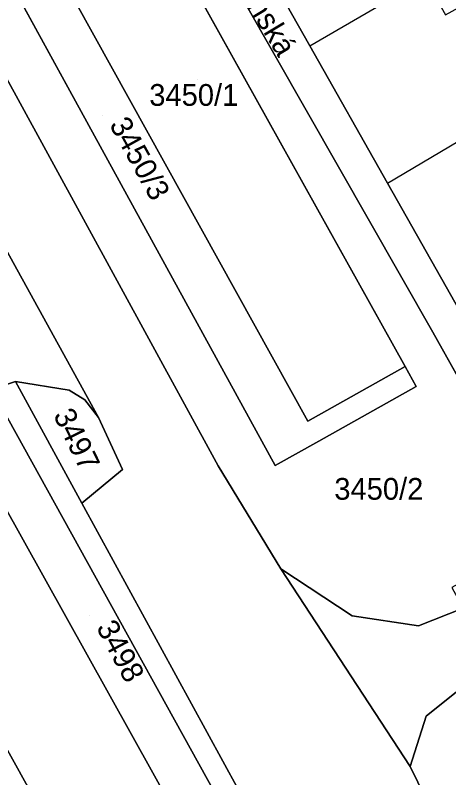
# Model space of a CAD drawing. Extents: x -262715 to -259381, y -1237238 to -1231182.
# Drawn here: x -261511.3 to -261471.4, y -1235520.8 to -1235450.7 of the extents above; entities that cross this region are included whole.
import ezdxf

# ---------------------------------------------------------------- set-up
doc = ezdxf.new("R2010")
doc.units = 0
for name, color, linetype in [('body_kn', 7, 'Continuous'), ('kladpar_druhypozemkov', 7, 'Continuous'), ('kladpar_hranice', 7, 'Continuous'), ('kladpar_parcelnecisla', 7, 'Continuous'), ('kladpar_plochy', 7, 'Continuous'), ('popisy', 7, 'Continuous'), ('zappar_hrandruhpozemk', 7, 'Continuous')]:
    doc.layers.add(name, color=color, linetype=linetype)

msp = doc.modelspace()

# ---------------------------------------------------------------- linework, layer by layer
at = {"layer": 'body_kn'}
for p, q in [((-261484.21, -1235453.54), (-261484.21, -1235453.54)), ((-261484.21, -1235453.54), (-261484.21, -1235453.54)), ((-261511.21, -1235458.13), (-261511.21, -1235458.13)), ((-261477.08, -1235466.16), (-261477.08, -1235466.16)), ((-261477.08, -1235466.16), (-261477.08, -1235466.16)), ((-261472.92, -1235479.85), (-261472.92, -1235479.85)), ((-261475.45, -1235483.01), (-261475.45, -1235483.01)), ((-261511.26, -1235484.38), (-261511.26, -1235484.38)), ((-261511.26, -1235484.38), (-261511.26, -1235484.38)), ((-261506.32, -1235485.18), (-261506.32, -1235485.18)), ((-261474.43, -1235484.85), (-261474.43, -1235484.85)), ((-261474.43, -1235484.85), (-261474.43, -1235484.85)), ((-261504.9, -1235486.07), (-261504.9, -1235486.07)), ((-261503.65, -1235487.68), (-261503.65, -1235487.68)), ((-261484.4, -1235488.02), (-261484.4, -1235488.02)), ((-261483.38, -1235489.86), (-261483.38, -1235489.86)), ((-261492.65, -1235492.14), (-261492.65, -1235492.14)), ((-261487.41, -1235492.11), (-261487.41, -1235492.11)), ((-261501.43, -1235492.47), (-261501.43, -1235492.47)), ((-261501.43, -1235492.47), (-261501.43, -1235492.47)), ((-261505.16, -1235495.58), (-261505.16, -1235495.58)), ((-261486.88, -1235501.6), (-261486.88, -1235501.6)), ((-261480.34, -1235505.93), (-261480.34, -1235505.93)), ((-261474.22, -1235506.84), (-261474.22, -1235506.84)), ((-261473.53, -1235515.14), (-261473.53, -1235515.14)), ((-261475.01, -1235519.76), (-261475.01, -1235519.76))]:
    msp.add_line(p, q, dxfattribs=at)
at = {"layer": 'kladpar_druhypozemkov'}
for p, q in [((-261494.55, -1235456.62), (-261494.55, -1235456.62)), ((-261503.27, -1235459.95), (-261503.27, -1235459.95)), ((-261504.27, -1235489.98), (-261504.27, -1235489.98)), ((-261476.65, -1235493.07), (-261476.65, -1235493.07)), ((-261504.44, -1235505.93), (-261504.44, -1235505.93))]:
    msp.add_line(p, q, dxfattribs=at)
at = {"layer": 'kladpar_hranice'}
for points in [[(-261589.5, -1235316.23), (-261558.55, -1235373.38), (-261545.48, -1235395.38), (-261529.32, -1235425.1), (-261511.21, -1235458.13), (-261492.65, -1235492.14), (-261486.88, -1235501.6), (-261475.01, -1235519.76), (-261455.64, -1235559.31), (-261446.9, -1235569.53), (-261445.58, -1235571), (-261434.14, -1235591.59), (-261432.99, -1235593.76), (-261426.79, -1235608.76), (-261415.88, -1235628.94), (-261409.46, -1235640.49), (-261398.54, -1235660.04), (-261395.85, -1235659.66), (-261393.96, -1235659.39), (-261392.37, -1235662.21)], [(-261486.46, -1235529.8), (-261505.16, -1235495.58), (-261501.43, -1235492.47), (-261503.65, -1235487.68), (-261516.2, -1235464.94), (-261528.17, -1235443.02), (-261531.07, -1235437.68), (-261539.42, -1235422.63), (-261549.13, -1235406.3), (-261550.22, -1235403.41), (-261555, -1235406.03), (-261577.6, -1235365.16)], [(-261486.88, -1235501.6), (-261492.65, -1235492.14), (-261511.21, -1235458.13), (-261529.32, -1235425.1), (-261545.48, -1235395.38), (-261546.33, -1235388.62), (-261541.84, -1235383.12), (-261537.57, -1235381.46), (-261535.26, -1235383.1), (-261537.96, -1235386.58), (-261515.21, -1235427.3), (-261505.63, -1235422.16), (-261503.95, -1235424.72), (-261500.9, -1235423.36)], [(-261470.37, -1235478.02), (-261477.08, -1235466.16), (-261484.21, -1235453.54), (-261491.35, -1235440.92), (-261498.98, -1235427.43), (-261497.78, -1235426.75), (-261488.26, -1235421.49)], [(-261500.9, -1235423.36), (-261498.98, -1235427.43), (-261501.9, -1235429.04), (-261472.92, -1235479.85), (-261462.48, -1235498.5), (-261471.16, -1235503.32), (-261470.11, -1235505.2), (-261474.22, -1235506.84), (-261480.34, -1235505.93), (-261486.88, -1235501.6)], [(-261462.48, -1235498.5), (-261472.92, -1235479.85), (-261501.9, -1235429.04), (-261498.98, -1235427.43), (-261491.35, -1235440.92), (-261484.21, -1235453.54), (-261477.08, -1235466.16), (-261470.37, -1235478.02)], [(-261475.45, -1235483.01), (-261505.13, -1235429.7), (-261514.02, -1235434.61), (-261513.92, -1235434.79), (-261517.67, -1235436.89), (-261487.41, -1235492.11), (-261483.38, -1235489.86), (-261474.43, -1235484.85), (-261475.45, -1235483.01)], [(-261505.13, -1235429.7), (-261475.45, -1235483.01), (-261484.4, -1235488.02), (-261513.92, -1235434.79), (-261514.02, -1235434.61), (-261505.13, -1235429.7)], [(-261474.43, -1235484.85), (-261483.38, -1235489.86), (-261487.41, -1235492.11), (-261517.67, -1235436.89), (-261513.92, -1235434.79), (-261484.4, -1235488.02), (-261475.45, -1235483.01), (-261474.43, -1235484.85)], [(-261467.86, -1235597.89), (-261523.57, -1235497.42), (-261524.98, -1235492.33), (-261524.49, -1235489.16), (-261523.67, -1235486.57), (-261522.27, -1235483.97), (-261520.11, -1235481.22), (-261516.47, -1235476.53), (-261515.41, -1235473.33), (-261514.71, -1235472.57), (-261514.71, -1235470.58), (-261516.2, -1235464.94), (-261503.65, -1235487.68), (-261504.9, -1235486.07), (-261506.32, -1235485.18), (-261511.26, -1235484.38), (-261513.48, -1235485.13), (-261515.69, -1235486.68), (-261517.37, -1235489.05), (-261517.78, -1235491.64), (-261516.83, -1235496.06), (-261512.53, -1235495.42), (-261492.77, -1235530.91)], [(-261530.91, -1235471.69), (-261525.23, -1235468.52), (-261523.85, -1235470.91), (-261523.67, -1235473.55), (-261525.79, -1235473.1), (-261526.9, -1235473.61), (-261531.17, -1235480.86), (-261531.67, -1235482.64), (-261531.08, -1235484), (-261523.57, -1235497.42), (-261467.86, -1235597.89)], [(-261511.26, -1235484.38), (-261505.16, -1235495.58), (-261486.46, -1235529.8), (-261464.77, -1235569.24), (-261451.76, -1235592.59), (-261448.98, -1235591.27), (-261446.22, -1235598.57), (-261435.51, -1235617.79), (-261437.2, -1235618.84), (-261425.7, -1235639.75), (-261429.77, -1235642.57), (-261433.26, -1235646.14), (-261434.67, -1235644.77), (-261431.37, -1235641.24), (-261428.33, -1235639.13), (-261438.98, -1235619.69), (-261449.59, -1235600.46), (-261453.44, -1235593.54), (-261466.58, -1235569.82), (-261487.34, -1235532.32), (-261487.97, -1235531.18), (-261489.3, -1235528.78), (-261513.48, -1235485.13), (-261511.26, -1235484.38)], [(-261501.43, -1235492.47), (-261505.16, -1235495.58), (-261511.26, -1235484.38), (-261506.32, -1235485.18), (-261504.9, -1235486.07), (-261503.65, -1235487.68), (-261501.43, -1235492.47)], [(-261513.48, -1235485.13), (-261489.3, -1235528.78), (-261491.26, -1235530.07), (-261492.77, -1235530.91), (-261512.53, -1235495.42), (-261516.83, -1235496.06), (-261517.78, -1235491.64), (-261517.37, -1235489.05), (-261515.69, -1235486.68), (-261513.48, -1235485.13)], [(-261469.51, -1235511.93), (-261473.53, -1235515.14), (-261475.01, -1235519.76), (-261486.88, -1235501.6), (-261480.34, -1235505.93), (-261474.22, -1235506.84), (-261470.11, -1235505.2)], [(-261469.51, -1235511.93), (-261455.34, -1235538.18), (-261441.82, -1235562.85), (-261441.26, -1235564.87), (-261442.73, -1235566.89), (-261446.9, -1235569.53), (-261455.64, -1235559.31), (-261475.01, -1235519.76), (-261473.53, -1235515.14), (-261469.51, -1235511.93)]]:
    msp.add_lwpolyline(points, dxfattribs=at)
at = {"layer": 'kladpar_plochy'}
for p, q in [((-261511.21, -1235458.13), (-261529.32, -1235425.1)), ((-261501.9, -1235429.04), (-261472.92, -1235479.85)), ((-261475.45, -1235483.01), (-261505.13, -1235429.7)), ((-261517.67, -1235436.89), (-261487.41, -1235492.11)), ((-261492.65, -1235492.14), (-261511.21, -1235458.13)), ((-261472.92, -1235479.85), (-261462.48, -1235498.5)), ((-261474.43, -1235484.85), (-261475.45, -1235483.01)), ((-261483.38, -1235489.86), (-261474.43, -1235484.85)), ((-261487.41, -1235492.11), (-261483.38, -1235489.86)), ((-261486.88, -1235501.6), (-261492.65, -1235492.14)), ((-261480.34, -1235505.93), (-261486.88, -1235501.6)), ((-261470.11, -1235505.2), (-261474.22, -1235506.84)), ((-261474.22, -1235506.84), (-261480.34, -1235505.93))]:
    msp.add_line(p, q, dxfattribs=at)
for points in [[(-261589.5, -1235316.23), (-261558.55, -1235373.38), (-261545.48, -1235395.38), (-261529.32, -1235425.1), (-261511.21, -1235458.13), (-261492.65, -1235492.14), (-261486.88, -1235501.6), (-261475.01, -1235519.76), (-261455.64, -1235559.31), (-261446.9, -1235569.53), (-261445.58, -1235571), (-261434.14, -1235591.59), (-261432.99, -1235593.76), (-261426.79, -1235608.76), (-261415.88, -1235628.94), (-261409.46, -1235640.49), (-261398.54, -1235660.04), (-261395.85, -1235659.66), (-261393.96, -1235659.39), (-261392.37, -1235662.21), (-261394.71, -1235667.07), (-261390.23, -1235675.28), (-261387.83, -1235670.28), (-261368.01, -1235705.48)], [(-261486.46, -1235529.8), (-261505.16, -1235495.58), (-261501.43, -1235492.47), (-261503.65, -1235487.68), (-261516.2, -1235464.94), (-261528.17, -1235443.02), (-261531.07, -1235437.68), (-261539.42, -1235422.63), (-261549.13, -1235406.3), (-261550.22, -1235403.41), (-261555, -1235406.03), (-261577.6, -1235365.16)], [(-261470.37, -1235478.02), (-261477.08, -1235466.16), (-261484.21, -1235453.54), (-261491.35, -1235440.92), (-261498.98, -1235427.43), (-261497.78, -1235426.75), (-261488.26, -1235421.49), (-261485.92, -1235425.63), (-261483.82, -1235424.45), (-261482.8, -1235426.26), (-261481.96, -1235427.74), (-261484.06, -1235428.92), (-261480.73, -1235434.81), (-261477.36, -1235440.77), (-261475.25, -1235439.58), (-261474.32, -1235441.22), (-261473.39, -1235442.88), (-261475.49, -1235444.07), (-261473.63, -1235447.36), (-261471.74, -1235450.7), (-261469.65, -1235449.52)], [(-261462.48, -1235498.5), (-261472.92, -1235479.85), (-261501.9, -1235429.04), (-261498.98, -1235427.43), (-261491.35, -1235440.92), (-261484.21, -1235453.54), (-261477.08, -1235466.16), (-261470.37, -1235478.02)], [(-261467.86, -1235597.89), (-261523.57, -1235497.42), (-261524.98, -1235492.33), (-261524.49, -1235489.16), (-261523.67, -1235486.57), (-261522.27, -1235483.97), (-261520.11, -1235481.22), (-261516.47, -1235476.53), (-261515.41, -1235473.33), (-261514.71, -1235472.57), (-261514.71, -1235470.58), (-261516.2, -1235464.94), (-261503.65, -1235487.68), (-261504.9, -1235486.07), (-261506.32, -1235485.18), (-261511.26, -1235484.38), (-261513.48, -1235485.13), (-261515.69, -1235486.68), (-261517.37, -1235489.05), (-261517.78, -1235491.64), (-261516.83, -1235496.06), (-261512.53, -1235495.42), (-261492.77, -1235530.91)], [(-261511.85, -1235522.97), (-261518.43, -1235511.15), (-261519.32, -1235509.5), (-261524.73, -1235499.75), (-261527.53, -1235494.72), (-261533.21, -1235484.5), (-261535.33, -1235480.81), (-261530.66, -1235472.13), (-261530.91, -1235471.69), (-261525.23, -1235468.52), (-261523.85, -1235470.91), (-261523.67, -1235473.55), (-261525.79, -1235473.1), (-261526.9, -1235473.61), (-261531.17, -1235480.86), (-261531.67, -1235482.64), (-261531.08, -1235484), (-261523.57, -1235497.42), (-261467.86, -1235597.89)], [(-261469.51, -1235511.93), (-261473.53, -1235515.14), (-261475.01, -1235519.76), (-261486.88, -1235501.6), (-261480.34, -1235505.93), (-261474.22, -1235506.84), (-261470.11, -1235505.2)]]:
    msp.add_lwpolyline(points, dxfattribs=at)
for points in [[(-261505.13, -1235429.7), (-261475.45, -1235483.01), (-261484.4, -1235488.02), (-261513.92, -1235434.79), (-261514.02, -1235434.61)], [(-261474.43, -1235484.85), (-261483.38, -1235489.86), (-261487.41, -1235492.11), (-261517.67, -1235436.89), (-261513.92, -1235434.79), (-261484.4, -1235488.02), (-261475.45, -1235483.01)], [(-261511.26, -1235484.38), (-261505.16, -1235495.58), (-261486.46, -1235529.8), (-261464.77, -1235569.24), (-261451.76, -1235592.59), (-261448.98, -1235591.27), (-261446.22, -1235598.57), (-261435.51, -1235617.79), (-261437.2, -1235618.84), (-261425.7, -1235639.75), (-261429.77, -1235642.57), (-261433.26, -1235646.14), (-261434.67, -1235644.77), (-261431.37, -1235641.24), (-261428.33, -1235639.13), (-261438.98, -1235619.69), (-261449.59, -1235600.46), (-261453.44, -1235593.54), (-261466.58, -1235569.82), (-261487.34, -1235532.32), (-261487.97, -1235531.18), (-261489.3, -1235528.78), (-261513.48, -1235485.13)], [(-261501.43, -1235492.47), (-261505.16, -1235495.58), (-261511.26, -1235484.38), (-261506.32, -1235485.18), (-261504.9, -1235486.07), (-261503.65, -1235487.68)], [(-261513.48, -1235485.13), (-261489.3, -1235528.78), (-261491.26, -1235530.07), (-261492.77, -1235530.91), (-261512.53, -1235495.42), (-261516.83, -1235496.06), (-261517.78, -1235491.64), (-261517.37, -1235489.05), (-261515.69, -1235486.68)], [(-261469.51, -1235511.93), (-261455.34, -1235538.18), (-261441.82, -1235562.85), (-261441.26, -1235564.87), (-261442.73, -1235566.89), (-261446.9, -1235569.53), (-261455.64, -1235559.31), (-261475.01, -1235519.76), (-261473.53, -1235515.14)]]:
    msp.add_lwpolyline(points, close=True, dxfattribs=at)
at = {"layer": 'zappar_hrandruhpozemk'}
for p, q in [((-261484.21, -1235453.54), (-261473.63, -1235447.36)), ((-261477.08, -1235466.16), (-261466.54, -1235459.89))]:
    msp.add_line(p, q, dxfattribs=at)

# ---------------------------------------------------------------- texts
at = {"layer": 'kladpar_parcelnecisla'}
for s, p in [('3450/1', (-261498.97, -1235459.05)), ('3450/2', (-261481.966, -1235495.25))]:
    msp.add_text(s, height=2, dxfattribs=at).set_placement(p)
for s, rotation, p in [('3450/3', 299, (-261502.687, -1235460.778)), ('3497', 296, (-261507.826, -1235487.464)), ('3498', 298, (-261503.882, -1235506.982))]:
    msp.add_text(s, height=2, rotation=rotation, dxfattribs=at).set_placement(p)
at = {"layer": 'popisy'}
msp.add_text('Pekinská', height=2, rotation=301, dxfattribs=at).set_placement((-261492.67, -1235445.377))

doc.saveas('drawing.dxf')
